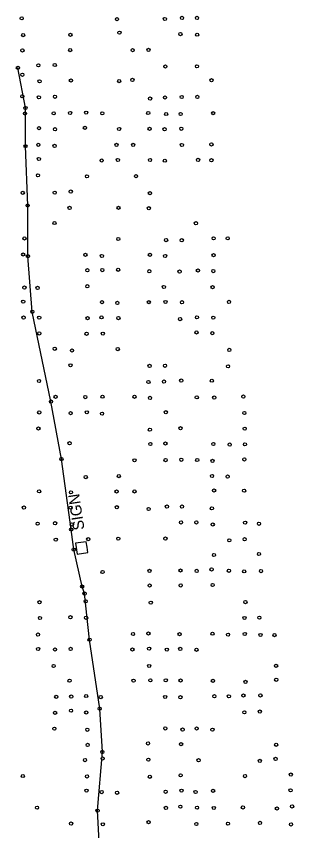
# Model space of a CAD drawing. Extents: x 20503438 to 20508873, y 7964251 to 7984667.
# Drawn here: x 20506782 to 20506955, y 7973633 to 7974141 of the extents above; entities that cross this region are included whole.
import ezdxf

# ---------------------------------------------------------------- set-up
doc = ezdxf.new("R2010")
doc.units = 0
for name, color, linetype in [('SurDrainageArrowUp', 7, 'Continuous'), ('SurPointsNonDTM', 7, 'Continuous'), ('SurRoadPoints', 7, 'Continuous'), ('SurSurveyPoints', 7, 'Continuous')]:
    doc.layers.add(name, color=color, linetype=linetype)

msp = doc.modelspace()

# ---------------------------------------------------------------- linework, layer by layer
at = {"layer": 'SurDrainageArrowUp'}
msp.add_lwpolyline([(20506852.02, 7973571.65), (20506842.01, 7973570.52), (20506833.7, 7973578.57), (20506836.87, 7973598.21), (20506833.39, 7973626.05), (20506832.49, 7973645.33), (20506835.48, 7973682), (20506833.81, 7973708.94), (20506827.5, 7973752.01), (20506824.39, 7973780.77), (20506822.88, 7973785.18), (20506817.64, 7973808.18), (20506816.09, 7973820.75), (20506809.95, 7973864.68), (20506803.46, 7973900.57), (20506791.8, 7973956.59), (20506789.08, 7973991.29), (20506788.95, 7974022.89), (20506787.58, 7974059.9), (20506787.54, 7974083.77), (20506782.83, 7974108.81)], dxfattribs=at)
at = {"layer": 'SurPointsNonDTM'}
msp.add_circle((20506785.63, 7974104.45), 1, dxfattribs=at)
at = {"layer": 'SurRoadPoints'}
msp.add_lwpolyline([(20506825.99, 7973809.76), (20506825.99, 7973809.76), (20506825.48, 7973813.15), (20506818.7, 7973812.13), (20506819.72, 7973805.35), (20506826.5, 7973806.37), (20506825.99, 7973809.76)], dxfattribs=at)
at = {"layer": 'SurSurveyPoints'}
for centre in [(20506785.19, 7974139.64), (20506844.63, 7974139.15), (20506874.48, 7974139.26), (20506885.14, 7974139.95), (20506894.5, 7974139.95), (20506786.11, 7974129.2), (20506815.56, 7974129.4), (20506846.13, 7974130.75), (20506884.16, 7974129.83), (20506894.57, 7974129.46), (20506785.67, 7974119.65), (20506815.43, 7974119.84), (20506854.35, 7974119.82), (20506864.26, 7974119.96), (20506782.83, 7974108.81), (20506795.6, 7974110.37), (20506805.81, 7974110.54), (20506874.77, 7974109.62), (20506894.46, 7974109.73), (20506815.87, 7974100.9), (20506845.98, 7974100.51), (20506854.25, 7974101.25), (20506903.51, 7974101.05), (20506796.33, 7974100.37), (20506785.57, 7974090.98), (20506795.93, 7974090.39), (20506805.92, 7974090.73), (20506884.94, 7974090.61), (20506894.73, 7974090.65), (20506865.26, 7974089.6), (20506874.57, 7974090.28), (20506787.28, 7974080.28), (20506787.54, 7974083.77), (20506805.14, 7974080.37), (20506815.37, 7974080.63), (20506825.38, 7974080.85), (20506835.45, 7974080.42), (20506864.1, 7974080.58), (20506904.55, 7974080.5), (20506875.28, 7974079.96), (20506884.29, 7974080.02), (20506795.98, 7974071.13), (20506805.96, 7974070.47), (20506824.61, 7974071.37), (20506845.92, 7974070.63), (20506864.91, 7974070.75), (20506874.25, 7974070.47), (20506884.71, 7974070.76), (20506787.58, 7974059.9), (20506795.55, 7974060.75), (20506805.69, 7974060.09), (20506844.31, 7974060.71), (20506854.69, 7974060.7), (20506885.08, 7974060.68), (20506903.47, 7974061), (20506795.91, 7974051.94), (20506835.08, 7974050.97), (20506845.19, 7974051.32), (20506865.22, 7974051.32), (20506874.42, 7974050.85), (20506895.17, 7974051.33), (20506903.47, 7974051.12), (20506795.35, 7974041.75), (20506825.89, 7974041.1), (20506856.42, 7974041.22), (20506785.86, 7974030.8), (20506805.76, 7974030.91), (20506815.78, 7974031.58), (20506865.11, 7974030.59), (20506788.95, 7974022.89), (20506815.05, 7974021.4), (20506845.55, 7974021.46), (20506864.46, 7974021.2), (20506805.63, 7974011.95), (20506893.79, 7974011.85), (20506786.95, 7974002.35), (20506845.44, 7974001.98), (20506875.24, 7974001.32), (20506885, 7974001.23), (20506904.84, 7974002.42), (20506913.62, 7974002.4), (20506786.1, 7973992.31), (20506789.08, 7973991.29), (20506824.92, 7973992.13), (20506835.18, 7973991.42), (20506865.13, 7973992.12), (20506874.61, 7973991.42), (20506904.8, 7973991.91), (20506826.13, 7973982.49), (20506835.46, 7973982.6), (20506845.32, 7973982.79), (20506864.75, 7973981.9), (20506883.62, 7973981.69), (20506895.03, 7973982.35), (20506904.65, 7973981.99), (20506786.89, 7973971.69), (20506795.11, 7973971.5), (20506826.1, 7973972.51), (20506873.87, 7973972.09), (20506904.18, 7973971.94), (20506786.16, 7973962.92), (20506835.24, 7973962.6), (20506844.85, 7973962.12), (20506864.46, 7973962.57), (20506874.86, 7973962.7), (20506885.11, 7973962.54), (20506914.42, 7973962.76), (20506791.8, 7973956.59), (20506786.34, 7973952.96), (20506796.12, 7973952.94), (20506826.26, 7973952.61), (20506834.95, 7973953.12), (20506845.48, 7973952.64), (20506883.94, 7973952.03), (20506894.45, 7973953.11), (20506904.66, 7973952.92), (20506796.12, 7973943.1), (20506835.79, 7973942.97), (20506894.16, 7973943.69), (20506904.04, 7973943.26), (20506825.64, 7973942.88), (20506805.82, 7973933.51), (20506845.08, 7973933.32), (20506914.64, 7973932.82), (20506816.55, 7973932.45), (20506815.64, 7973923.19), (20506864.93, 7973922.84), (20506874.56, 7973922.89), (20506913.82, 7973922.58), (20506796.01, 7973913.44), (20506864.2, 7973912.77), (20506873.9, 7973913.06), (20506884.64, 7973913.67), (20506903.75, 7973913.61), (20506806.31, 7973903.54), (20506824.83, 7973903.34), (20506835.59, 7973903.62), (20506855.52, 7973903.56), (20506865.21, 7973902.87), (20506894.35, 7973903.19), (20506905.21, 7973903.05), (20506923.38, 7973903.67), (20506803.46, 7973900.57), (20506796.12, 7973893.8), (20506815.69, 7973893.35), (20506825.81, 7973893.88), (20506835.27, 7973893.04), (20506875.05, 7973893.92), (20506924, 7973893.41), (20506795.63, 7973883.77), (20506865.14, 7973883.03), (20506884.21, 7973883.94), (20506924.23, 7973883.68), (20506815.05, 7973874.59), (20506865.41, 7973874.12), (20506874.8, 7973874.4), (20506904.69, 7973874.1), (20506914.88, 7973873.73), (20506924.4, 7973873.87), (20506809.95, 7973864.68), (20506855.51, 7973863.94), (20506874.88, 7973864.07), (20506884.68, 7973864.26), (20506894.61, 7973864.08), (20506904.16, 7973863.53), (20506924.01, 7973864.46), (20506825.14, 7973853.46), (20506845.77, 7973854.05), (20506903.86, 7973854.14), (20506913.58, 7973853.77), (20506796.03, 7973844.53), (20506815.93, 7973843.93), (20506844.36, 7973844.45), (20506855.52, 7973844.5), (20506905.13, 7973845.09), (20506923.85, 7973844.95), (20506786.58, 7973834.44), (20506815.75, 7973834.35), (20506844.52, 7973834.63), (20506864.33, 7973833.55), (20506875.73, 7973835.07), (20506885.11, 7973835.04), (20506903.79, 7973833.95), (20506795.13, 7973824.39), (20506806.03, 7973824.64), (20506816.51, 7973823.91), (20506884.54, 7973825.15), (20506894.09, 7973825.18), (20506904.3, 7973823.89), (20506924.45, 7973825.04), (20506933.12, 7973824.33), (20506816.09, 7973820.75), (20506806.45, 7973814.44), (20506826.69, 7973814.71), (20506845.43, 7973815.04), (20506874.8, 7973815.08), (20506914.61, 7973814.03), (20506924.19, 7973814.7), (20506817.64, 7973808.18), (20506905.08, 7973804.82), (20506933.1, 7973805.43), (20506903.58, 7973795.85), (20506835.61, 7973794.23), (20506864.88, 7973794.94), (20506884.19, 7973795.16), (20506894.29, 7973794.92), (20506914.38, 7973795.02), (20506923.89, 7973794.63), (20506934.37, 7973794.81), (20506864.96, 7973785.8), (20506884.31, 7973785.87), (20506904.24, 7973786.09), (20506822.88, 7973785.18), (20506824.39, 7973780.77), (20506796.29, 7973775.37), (20506825.09, 7973775.94), (20506924.67, 7973775.46), (20506865.64, 7973775.12), (20506796.59, 7973765.56), (20506815.58, 7973766.01), (20506825.34, 7973765.7), (20506924.11, 7973765.57), (20506933.37, 7973765.71), (20506795.34, 7973755.2), (20506854.62, 7973755.53), (20506864.22, 7973755.87), (20506883.61, 7973755.45), (20506904.13, 7973755.76), (20506913.84, 7973755.15), (20506924.26, 7973755.57), (20506827.5, 7973752.01), (20506934.09, 7973754.95), (20506942.82, 7973754.85), (20506795.4, 7973746.2), (20506805.94, 7973745.9), (20506815.72, 7973746.27), (20506854.23, 7973745.87), (20506864.6, 7973746.42), (20506875.68, 7973745.78), (20506884.03, 7973746.24), (20506894.18, 7973745.73), (20506805.12, 7973735.56), (20506864.66, 7973735.6), (20506943.78, 7973735.71), (20506815.02, 7973726.4), (20506854.94, 7973726.47), (20506865.4, 7973726.63), (20506875.01, 7973726.65), (20506884.23, 7973726.54), (20506904.42, 7973726.32), (20506924.71, 7973725.67), (20506943.86, 7973727.02), (20506806.73, 7973716.34), (20506816.08, 7973716.53), (20506825.37, 7973716.84), (20506834.51, 7973716.2), (20506874.62, 7973716.26), (20506884.15, 7973716.11), (20506905.32, 7973716.73), (20506914.37, 7973716.68), (20506923.42, 7973717.2), (20506934.02, 7973717.21), (20506806, 7973706.36), (20506815.95, 7973707.71), (20506825.44, 7973706.56), (20506833.81, 7973708.94), (20506924.03, 7973706.71), (20506933.67, 7973707.15), (20506805.55, 7973696.51), (20506826.09, 7973695.81), (20506874.73, 7973696.62), (20506885.5, 7973695.92), (20506894.27, 7973696.58), (20506904.12, 7973695.87), (20506826.32, 7973686.36), (20506863.97, 7973687.27), (20506884.58, 7973686.81), (20506943.83, 7973686.44), (20506835.48, 7973682), (20506824.69, 7973676.88), (20506835.65, 7973677.89), (20506864.17, 7973677.16), (20506895.44, 7973676.79), (20506933.67, 7973676.38), (20506943.48, 7973677.64), (20506785.9, 7973666.93), (20506825.92, 7973666.69), (20506865.06, 7973666.47), (20506884.29, 7973667.35), (20506924.44, 7973666.89), (20506952.98, 7973667.85), (20506825.59, 7973657.82), (20506835.06, 7973656.91), (20506844.66, 7973656.49), (20506874.93, 7973657.11), (20506884.82, 7973657.84), (20506893.6, 7973656.98), (20506904.53, 7973657.7), (20506952.81, 7973658.02), (20506794.76, 7973647.2), (20506832.49, 7973645.33), (20506875.08, 7973647.07), (20506884.11, 7973647.82), (20506894.51, 7973647.18), (20506904.96, 7973647.01), (20506923.09, 7973647.35), (20506944.29, 7973646.7), (20506953.77, 7973647.97), (20506864.31, 7973638.17), (20506815.98, 7973637.29), (20506835.79, 7973636.83), (20506894.09, 7973637.05), (20506913.8, 7973637.2), (20506933.73, 7973637.68), (20506953.1, 7973636.76)]:
    msp.add_circle(centre, 1, dxfattribs=at)

# ---------------------------------------------------------------- texts
at = {"layer": 'SurRoadPoints'}
msp.add_text('SIGN', height=6.995, rotation=98.5563, dxfattribs=at).set_placement((20506824.39, 7973820.86))

doc.saveas('drawing.dxf')
